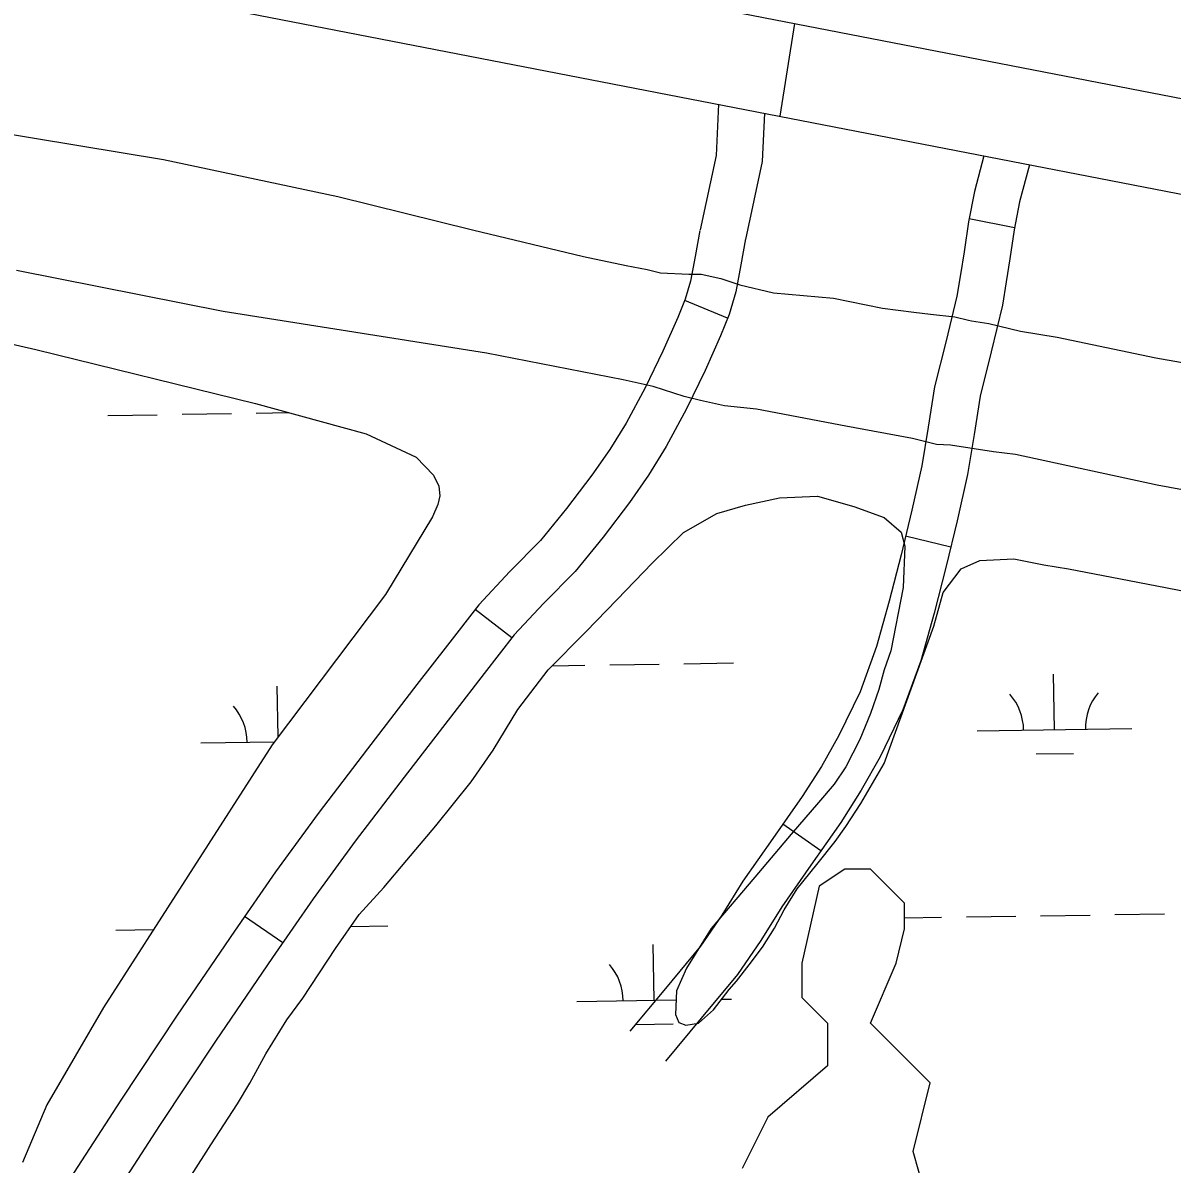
# Model space of a CAD drawing. Extents: x 3823584 to 3861785, y 301729 to 327625.
# Drawn here: x 3850314 to 3851056, y 315464 to 316201 of the extents above; entities that cross this region are included whole.
import ezdxf

# ---------------------------------------------------------------- set-up
doc = ezdxf.new("R2010")
doc.units = 0
for name, color, linetype in [('V-LEVE-TOET', 7, 'Continuous'), ('V-RIVR-EDGE', 7, 'Continuous'), ('V-ROAD-CNTR', 7, 'Continuous'), ('V-WETL-SWMP', 7, 'Continuous')]:
    doc.layers.add(name, color=color, linetype=linetype)

msp = doc.modelspace()

# ---------------------------------------------------------------- linework, layer by layer
at = {"layer": 'V-LEVE-TOET'}
for points in [[(3850293.33, 316131.39), (3850404.23, 316113.04), (3850517.04, 316089.11), (3850604.09, 316067.46), (3850675.72, 316050.36), (3850703.43, 316044.48), (3850716.89, 316041.94), (3850725.6, 316039.86), (3850743.84, 316038.85), (3850751.94, 316038.96), (3850764.61, 316036.04), (3850776.86, 316031.93), (3850798.63, 316026.91), (3850837.48, 316023.29), (3850869.15, 316016.96), (3850889.35, 316014.35), (3850900.05, 316013.03), (3850915.91, 316011.26), (3850924.61, 316009.18), (3850926.66, 316008.84)], [(3851598.15, 315804.48), (3851457.93, 315826.35), (3851367.65, 315843.27), (3851260.33, 315861.98), (3851151.85, 315883.08), (3851046.52, 315902.56), (3850955.08, 315922.27), (3850940.82, 315924.02), (3850912.95, 315928.26), (3850903.97, 315928.82), (3850888.54, 315932.57), (3850845.38, 315940.61), (3850787.57, 315951.6), (3850766.96, 315953.83), (3850751.52, 315957.18), (3850740.97, 315959.74), (3850720.81, 315966.33), (3850701.42, 315970.52), (3850613.13, 315987.82), (3850442.81, 316014.8), (3850309.39, 316041.35)], [(3850926.66, 316008.84), (3850937.68, 316007.04), (3850958.26, 316002.04), (3850982.02, 315998.19), (3851045.75, 315984.75), (3851169.7, 315963.07), (3851250.08, 315948.25), (3851335.58, 315929.4), (3851438.52, 315909.55), (3851520.16, 315900.27), (3851594.24, 315889.49), (3851702.8, 315875.53), (3851818.14, 315863.87), (3851931.98, 315859.37), (3852040.21, 315851.36), (3852168.7, 315843.92), (3852266.64, 315838.02)]]:
    msp.add_lwpolyline(points, dxfattribs=at)
at = {"layer": 'V-RIVR-EDGE'}
msp.add_spline([(3842841.54, 321100.24), (3842868.29, 321083.92), (3842887.69, 321072.7), (3842926.5, 321056.09), (3842950.74, 321041.46), (3842972.07, 321024.42), (3842988.05, 321006.41), (3843009.86, 320988.87), (3843033.13, 320971.33), (3843055.43, 320956.71), (3843078.72, 320946.45), (3843098.13, 320940.09), (3843142.74, 320915.7), (3843156.32, 320906.92), (3843166.98, 320897.67), (3843193.66, 320884.49), (3843216.46, 320873.26), (3843237.3, 320859.62), (3843254.76, 320849.37), (3843280.47, 320837.65), (3843294.05, 320828.88), (3843315.38, 320815.71), (3843374.55, 320782.06), (3843408.02, 320767.41), (3843439.07, 320753.73), (3843485.14, 320729.34), (3843531.71, 320707.37), (3843569.06, 320691.25), (3843614.17, 320670.26), (3843636.48, 320659.03), (3843664.61, 320642.45), (3843700.97, 320618.08), (3843732.49, 320598.58), (3843761.6, 320586.36), (3843794.59, 320574.63), (3843841.18, 320559.46), (3843869.32, 320549.19), (3843896, 320537.47), (3843934.8, 320517.95), (3843983.78, 320488.69), (3844036.64, 320460.88), (3844067.7, 320450.6), (3844099.23, 320437.41), (3844147.26, 320416.41), (3844198.68, 320395.4), (3844231.66, 320378.81), (3844260.77, 320365.62), (3844285.5, 320350.02), (3844318.47, 320330.03), (3844340.78, 320316.86), (3844370.36, 320301.25), (3844413.05, 320281.72), (3844464.95, 320257.79), (3844507.63, 320235.35), (3844559.53, 320209.48), (3844611.93, 320186.53), (3844641.52, 320173.83), (3844659.97, 320172.81), (3844685.7, 320168.38), (3844698.8, 320165.92), (3844709.96, 320162.49), (3844717.73, 320161.01), (3844736.17, 320157.08), (3844761.89, 320148.76), (3844788.58, 320138.5), (3844802.15, 320129.24), (3844822.99, 320110.73), (3844840.44, 320098.06), (3844854.99, 320090.26), (3844877.31, 320083.89), (3844898.18, 320078.01), (3844924.88, 320075.51), (3844948.18, 320067.69), (3844995.24, 320051.06), (3845092.74, 320004.68), (3845127.18, 319991), (3845178.6, 319966.59), (3845233.9, 319942.66), (3845254.29, 319937.27), (3845267.87, 319931.4), (3845279.99, 319924.09), (3845291.12, 319907.55), (3845303.7, 319889.55), (3845313.88, 319880.79), (3845344.43, 319860.31), (3845386.13, 319837.38), (3845433.18, 319812.5), (3845466.17, 319798.82), (3845499.64, 319785.63), (3845540.39, 319768.04), (3845605.4, 319740.69), (3845645.65, 319717.28), (3845675.73, 319707), (3845744.63, 319679.15), (3845798.47, 319656.2), (3845841.17, 319641.04), (3845897.94, 319619.04), (3845920.25, 319608.3), (3845955.66, 319592.19), (3845983.32, 319582.41), (3846002.73, 319576.53), (3846033.78, 319566.74), (3846064.36, 319558.41), (3846131.3, 319529.11), (3846195.83, 319504.18), (3846263.75, 319476.33), (3846288.98, 319466.56), (3846319.07, 319458.23), (3846370.01, 319439.16), (3846428.25, 319422.51), (3846482.1, 319400.03), (3846515.07, 319381.01), (3846564.07, 319360.01), (3846597.56, 319350.21), (3846665.5, 319330.62), (3846718.38, 319312.03), (3846778.55, 319290.52), (3846834.34, 319268.04), (3846872.67, 319254.83), (3846921.21, 319243.06), (3847037.63, 319189.35), (3847098.28, 319169.29), (3847179.32, 319142.38), (3847206.49, 319132.6), (3847242.87, 319117.46), (3847278.29, 319102.8), (3847312.72, 319083.29), (3847329.2, 319070.14), (3847340.84, 319063.79), (3847386.92, 319043.77), (3847433.02, 319027.14), (3847490.78, 319016.8), (3847613.54, 318972.79), (3847679.04, 318948.35), (3847756.19, 318921.93), (3847807.62, 318903.84), (3847852.26, 318889.64), (3847964.37, 318857.31), (3847994.45, 318845.1), (3848035.69, 318830.43), (3848071.11, 318817.71), (3848100.22, 318808.42), (3848132.73, 318796.68), (3848146.3, 318786.45), (3848169.58, 318772.31), (3848183.66, 318769.36), (3848198.22, 318769.32), (3848227.38, 318777.51), (3848252.65, 318783.27), (3848268.19, 318783.23), (3848285.67, 318780.28), (3848300.7, 318773.44), (3848320.58, 318760.76), (3848336.57, 318746.64), (3848351.59, 318729.61), (3848359.33, 318720.85), (3848374.86, 318714.01), (3848388.94, 318713), (3848400.1, 318708.6), (3848422.89, 318694.95), (3848448.13, 318689.55), (3848489.37, 318672.93), (3848523.33, 318658.77), (3848566.5, 318641.66), (3848605.32, 318627.97), (3848647.05, 318615.24), (3848684.42, 318603.49), (3848723.24, 318590.77), (3848769.33, 318574.63), (3848833.37, 318546.79), (3848867.81, 318533.11), (3848904.69, 318518.93), (3848947.38, 318502.31), (3849001.72, 318482.27), (3849103.63, 318452.88), (3849156.53, 318438.18), (3849190.02, 318429.35), (3849235.14, 318411.76), (3849274.43, 318394.67), (3849315.2, 318382.42), (3849365.19, 318370.16), (3849404.02, 318364.24), (3849440.42, 318352.49), (3849487, 318339.26), (3849538.93, 318322.62), (3849582.11, 318306.98), (3849620.93, 318293.77), (3849669.93, 318277.62), (3849700.99, 318268.8), (3849752.44, 318257.99), (3849805.35, 318245.72), (3849854.86, 318234.91), (3849902.42, 318222.17), (3849946.58, 318209.92), (3850026.17, 318188.36), (3850056.74, 318179.05), (3850089.25, 318168.77), (3850137.3, 318155.06), (3850179.52, 318142.33), (3850231.45, 318129.57), (3850317.33, 318099.25), (3850383.82, 318081.12), (3850420.7, 318073.26), (3850467.79, 318064.88), (3850492.56, 318064.82), (3850504.21, 318063.34), (3850532.84, 318055.01), (3850621.66, 318032.94), (3850687.18, 318019.66), (3850711.46, 318016.2), (3850744.95, 318010.78), (3850789.61, 318002.41), (3850833.79, 317995.99), (3850862.43, 317991.55), (3850891.55, 317985.65), (3850937.66, 317972.91), (3850986.17, 317954.33), (3851054.57, 317923.57), (3851080.28, 317912.82), (3851106.97, 317904.5), (3851143.37, 317893.24), (3851177.33, 317879.07), (3851200.63, 317876.1), (3851236.57, 317875.53), (3851266.18, 317872.06), (3851272.5, 317872.53), (3851284.18, 317883.67), (3851289.53, 317886.08), (3851297.79, 317887.52), (3851306.04, 317885.55), (3851313.8, 317881.16), (3851326.39, 317866.56), (3851330.75, 317862.18), (3851336.08, 317859.26), (3851351.62, 317859.7), (3851365.7, 317855.78), (3851396.27, 317846.97), (3851418.11, 317840.11), (3851434.6, 317835.22), (3851457.9, 317830.79), (3851490.91, 317825.85), (3851530.71, 317814.58), (3851551.1, 317810.65), (3851594.78, 317800.83), (3851617.59, 317795.43), (3851653.02, 317786.11), (3851683.59, 317778.27), (3851733.59, 317766.97), (3851760.77, 317761.08), (3851796.67, 317749.34), (3851824.34, 317742.47), (3851840.85, 317741.46), (3851930.16, 317723.27), (3851979.66, 317710.03), (3852014.61, 317701.2), (3852052.94, 317687.03), (3852078.17, 317678.71), (3852111.17, 317670.37), (3852145.63, 317661.06), (3852223.29, 317645.81), (3852251.45, 317642.83), (3852298.54, 317634.46), (3852318.43, 317629.55), (3852350.95, 317622.19), (3852383.47, 317615.31), (3852407.26, 317610.39), (3852442.2, 317600.59), (3852460.64, 317596.18), (3852492.2, 317591.73), (3852557.72, 317577.97), (3852588.79, 317572.06), (3852639.75, 317557.37), (3852677.11, 317546.59), (3852709.15, 317539.23), (3852778.08, 317526.92), (3852828.07, 317515.62), (3852866.41, 317507.27), (3852903.3, 317498.93), (3852971.25, 317485.16), (3853029.5, 317471.42), (3853053.78, 317470.39), (3853067.86, 317472.29), (3853084.86, 317471.77), (3853119.33, 317467.31), (3853178.57, 317463.28), (3853226.64, 317460.73), (3853283.45, 317456.71), (3853309.66, 317454.21), (3853332.96, 317449.79), (3853373.74, 317444.34), (3853420.84, 317440.83), (3853438.81, 317442.72), (3853449.5, 317445.13), (3853457.28, 317446.08), (3853468.93, 317445.56), (3853484.47, 317444.07), (3853505.82, 317439.16), (3853578.12, 317413.24), (3853649.43, 317382.96), (3853665.45, 317380.49), (3853691.67, 317377.51), (3853715.93, 317370.65), (3853745.04, 317356.98), (3853758.63, 317353.55), (3853777.08, 317353.5), (3853792.14, 317354.44), (3853804.76, 317353.92), (3853814.96, 317351.95), (3853825.15, 317349.01), (3853833.87, 317342.19), (3853838.21, 317330.04), (3853842.54, 317313.52), (3853842.52, 317303.32), (3853841.03, 317290.21), (3853837.11, 317275.65), (3853833.19, 317261.09), (3853832.69, 317256.72), (3853833.17, 317253.81), (3853842.87, 317249.9), (3853850.64, 317251.34), (3853861.83, 317258.6), (3853874.48, 317267.79), (3853878.87, 317274.58), (3853885.71, 317293.5), (3853891.57, 317305.14), (3853902.76, 317314.83), (3853910.54, 317318.21), (3853925.6, 317319.63), (3853947.94, 317317.63), (3853964.92, 317312.73), (3853976.07, 317304.93), (3853977.03, 317301.53), (3853977.02, 317295.7), (3853962.85, 317260.77), (3853962.36, 317259.32), (3853973.52, 317254.92), (3853974.49, 317255.89), (3853985.22, 317273.83), (3853996.42, 317286.43), (3854006.15, 317291.26), (3854013.92, 317293.18), (3854024.12, 317293.16), (3854039.17, 317291.18), (3854062.47, 317286.75), (3854090.13, 317278.43), (3854103.23, 317272.57), (3854117.78, 317267.67), (3854137.68, 317261.31), (3854149.32, 317256.91), (3854160.49, 317255.91), (3854172.62, 317252), (3854187.67, 317249.53), (3854208.54, 317244.63), (3854239.6, 317237.75), (3854270.19, 317233.79), (3854295.44, 317235.18), (3854316.8, 317231.25), (3854345.92, 317224.38), (3854376.5, 317215.07), (3854404.64, 317204.32), (3854422.57, 317192.13), (3854456.04, 317175.05), (3854479.32, 317164.31), (3854512.32, 317155), (3854552.61, 317144.22), (3854583.67, 317137.83), (3854607.93, 317128.54), (3854626.37, 317122.18), (3854651.13, 317119.69), (3854669.1, 317119.65), (3854682.2, 317117.68), (3854697.73, 317112.78), (3854731.21, 317101.53), (3854780.71, 317084.41), (3854814.68, 317075.1), (3854853.5, 317062.38), (3854876.8, 317059.4), (3854908.37, 317059.33), (3854930.21, 317053.93), (3854954.47, 317045.13), (3854992.8, 317031.92), (3855018.52, 317025.54), (3855045.21, 317018.19), (3855069.96, 317011.33), (3855098.59, 317003.01), (3855144.68, 316984.93), (3855179.12, 316967.36), (3855201.43, 316955.16), (3855224.73, 316951.22), (3855238.82, 316951.67), (3855266.5, 316951.12), (3855288.82, 316947.17), (3855307.27, 316941.79), (3855334.44, 316933.46), (3855365.98, 316922.22), (3855391.7, 316914.87), (3855424.23, 316910.42), (3855463.07, 316908.86), (3855500.94, 316903.43), (3855550.93, 316890.68), (3855585.38, 316880.88), (3855613.04, 316870.61), (3855645.05, 316855.97), (3855692.11, 316835.94), (3855730.43, 316816.9), (3855763.9, 316802.74), (3855794.47, 316792.46), (3855845.92, 316779.71), (3855892.02, 316765.51), (3855946.35, 316743.04), (3855993.39, 316714.27), (3856071.47, 316670.37), (3856089.42, 316663.04), (3856107.86, 316658.63), (3856121.44, 316650.82), (3856142.29, 316637.17), (3856156.36, 316630.82), (3856184.49, 316616.67), (3856216.02, 316603), (3856256.29, 316587.84), (3856306.76, 316572.18), (3856351.41, 316562.35), (3856435.85, 316539.32), (3856494.09, 316523.15), (3856538.25, 316510.41), (3856585.8, 316493.3), (3856618.31, 316480.11), (3856653.24, 316468.85), (3856673.14, 316464.43), (3856704.21, 316458.04), (3856732.35, 316449.72), (3856785.74, 316434.04), (3856807.58, 316430.1), (3856837.67, 316423.72), (3856870.18, 316410.52), (3856899.78, 316401.22), (3856934.72, 316389.97), (3857040.99, 316356.2), (3857080.28, 316340.07), (3857124.91, 316321.02), (3857148.67, 316305.91), (3857160.29, 316291.8), (3857170.93, 316274.77), (3857176.23, 316255.82), (3857179.07, 316226.68), (3857180.52, 316221.82), (3857182.43, 316211.61), (3857188.74, 316207.71), (3857198.94, 316207.69), (3857203.8, 316211.56), (3857208.66, 316212.03), (3857222.25, 316208.12), (3857260.08, 316189.57), (3857281.9, 316175.92), (3857296.93, 316167.14), (3857323.6, 316151.05), (3857337.2, 316150.04), (3857353.22, 316150), (3857380.44, 316157.22), (3857385.3, 316161.58), (3857386.3, 316171.29), (3857386.82, 316184.4), (3857392.68, 316197.98), (3857402.41, 316203.79), (3857414.55, 316206.67), (3857433.01, 316206.14), (3857452.42, 316199.78), (3857489.3, 316189.49), (3857539.77, 316176.74), (3857578.12, 316169.84), (3857601.42, 316164.44), (3857617.91, 316157.12), (3857635.85, 316144.45), (3857650.85, 316121.58), (3857656.63, 316103.6), (3857659.02, 316087.08)], degree=3, dxfattribs=at)
at = {"layer": 'V-ROAD-CNTR'}
for p, q in [((3850954.41, 316068.8), (3850924.97, 316074.59)), ((3850768.95, 316010.48), (3850741.2, 316021.86)), ((3850913.18, 315862.5), (3850884.02, 315869.56)), ((3850629.42, 315803.77), (3850605.71, 315822.15)), ((3850829.19, 315666.05), (3850804.62, 315683.26)), ((3850481.38, 315606.59), (3850456.7, 315623.65))]:
    msp.add_line(p, q, dxfattribs=at)
for points in [[(3850019.3, 316354.71), (3851321.36, 316102.19)], [(3850007.96, 316295.23), (3851309.79, 316042.57)], [(3850802.81, 316140.97), (3850812.41, 316200.89)], [(3850763.03, 316148.69), (3850761.49, 316115.53), (3850751.14, 316067.56)], [(3850792.79, 316142.91), (3850791.34, 316111.64), (3850780.47, 316061.24)], [(3850934.62, 316115.38), (3850928.46, 316092.35), (3850924.59, 316072.65), (3850921.74, 316053.35), (3850919.4, 316038.79), (3850917.1, 316024.67), (3850910.25, 315995.91), (3850902.7, 315966.03), (3850898.62, 315939.96), (3850894.56, 315915.04), (3850888.09, 315886.37), (3850881.09, 315857.43), (3850873.45, 315827.48), (3850865.21, 315798.16), (3850854.54, 315768.92), (3850840.86, 315740.73), (3850829.56, 315720.68), (3850817.19, 315701.2), (3850798.25, 315674.16), (3850778.86, 315646.53), (3850765.3, 315624.63), (3850751.39, 315604.39), (3850728.75, 315577.19), (3850705.66, 315549.45)], [(3850964.13, 316109.66), (3850957.71, 316085.57), (3850954.16, 316067.56), (3850951.39, 316048.77), (3850949.01, 316033.99), (3850946.54, 316018.78), (3850939.39, 315988.76), (3850932.12, 315960.02), (3850928.24, 315935.23), (3850924.02, 315909.33), (3850917.3, 315879.54), (3850910.2, 315850.2), (3850902.43, 315819.71), (3850893.78, 315788.94), (3850882.19, 315757.2), (3850867.45, 315726.81), (3850855.31, 315705.26), (3850842.15, 315684.54), (3850822.81, 315656.94), (3850803.92, 315630), (3850790.43, 315608.23), (3850775.33, 315586.26), (3850751.8, 315557.99), (3850728.72, 315530.25)], [(3850751.06, 316067.14), (3850747.95, 316050.39), (3850744.98, 316034.4), (3850741.55, 316022.72), (3850736.67, 316010.82), (3850727.16, 315989.08), (3850715.7, 315965.45), (3850703.35, 315942.48), (3850692.78, 315925.55), (3850681.17, 315909.02), (3850664.87, 315887.41), (3850648, 315866.82), (3850628.24, 315846.71), (3850608.06, 315825.18), (3850587.86, 315799.13), (3850568.16, 315773.58), (3850536.2, 315732.07), (3850504.23, 315690.34), (3850476.68, 315652.53), (3850450.14, 315614.15), (3850413.06, 315559.82), (3850376.66, 315504.98), (3850336.32, 315442.52), (3850296.25, 315379.97)], [(3850780.55, 316061.66), (3850777.44, 316044.92), (3850774.2, 316027.42), (3850769.89, 316012.77), (3850764.29, 315999.11), (3850754.41, 315976.52), (3850742.42, 315951.8), (3850729.31, 315927.42), (3850717.8, 315908.98), (3850705.43, 315891.37), (3850688.46, 315868.86), (3850670.35, 315846.76), (3850649.88, 315825.93), (3850630.9, 315805.69), (3850611.59, 315780.78), (3850591.93, 315755.27), (3850559.99, 315713.8), (3850528.26, 315672.38), (3850501.14, 315635.17), (3850474.86, 315597.17), (3850437.95, 315543.07), (3850401.76, 315488.55), (3850361.55, 315426.29)]]:
    msp.add_lwpolyline(points, dxfattribs=at)
at = {"layer": 'V-WETL-SWMP'}
for p, q in [((3850368.3, 315947.56), (3850400.29, 315948.06)), ((3850416.29, 315948.3), (3850448.29, 315948.8)), ((3850464.29, 315949.04), (3850485.44, 315949.37)), ((3850655.52, 315785.79), (3850676.71, 315786.11)), ((3850692.71, 315786.36), (3850724.71, 315786.85)), ((3850740.7, 315787.1), (3850772.7, 315787.59)), ((3850980.24, 315744.36), (3850979.68, 315780.35)), ((3850478.36, 315739.72), (3850477.85, 315772.63)), ((3850930.24, 315743.59), (3851030.23, 315745.13)), ((3850428.41, 315735.86), (3850476.01, 315736.59)), ((3850968.47, 315728.74), (3850992.47, 315729.11)), ((3850883.36, 315622.78), (3850907.25, 315623.15)), ((3850923.25, 315623.39), (3850955.25, 315623.89)), ((3850971.24, 315624.13), (3851003.24, 315624.63)), ((3851019.24, 315624.87), (3851051.23, 315625.37)), ((3850373.43, 315614.93), (3850397.98, 315615.31)), ((3850525.49, 315617.26), (3850549.39, 315617.63)), ((3850721.46, 315569.53), (3850720.91, 315605.53)), ((3850671.47, 315568.76), (3850735.68, 315569.75)), ((3850765.28, 315570.21), (3850771.46, 315570.31)), ((3850709.7, 315553.92), (3850733.7, 315554.29))]:
    msp.add_line(p, q, dxfattribs=at)
for points in [[(3850234.07, 316010.29), (3850321.88, 315990.15), (3850463.72, 315955.33), (3850535.37, 315935.67), (3850567.6, 315920.65), (3850578.93, 315909.05), (3850582.26, 315901.8), (3850582.95, 315895.65), (3850581.59, 315889.97), (3850578.09, 315882.12), (3850547.75, 315831.92), (3850474.59, 315734.7), (3850365.59, 315564.81), (3850328.95, 315501.86), (3850313.26, 315464.62)], [(3850422.34, 315456.48), (3850434.87, 315476.07), (3850452.13, 315502.56), (3850460.17, 315515.93), (3850470.37, 315534.84), (3850484.09, 315556.97), (3850494.47, 315570.77), (3850515.5, 315603.02), (3850530.84, 315624.9), (3850546.83, 315642.35), (3850561.66, 315660.05), (3850580.25, 315682.35), (3850603.1, 315710.63), (3850617.5, 315731.12), (3850633.35, 315757.4), (3850652.92, 315783.17), (3850677.34, 315807.72), (3850697.55, 315828.61), (3850720.1, 315852.02), (3850740.53, 315871.98), (3850762.03, 315884.26), (3850780.43, 315889.62), (3850802.53, 315894.24), (3850827.15, 315895.34), (3850850.51, 315888.8), (3850870.16, 315881.61), (3850881.19, 315872.2), (3850883.41, 315863.12), (3850882.4, 315836.44), (3850874.5, 315795.45), (3850870.18, 315783.2), (3850866.78, 315770.47), (3850861.26, 315754.98), (3850854.33, 315738.12), (3850845.31, 315720.35), (3850837.75, 315709.3), (3850827.63, 315697.35), (3850809.98, 315676.89), (3850786.45, 315649.08), (3850758.21, 315615.98), (3850742.36, 315590.17), (3850735.92, 315575.62), (3850735.28, 315560.31), (3850737.31, 315555.18), (3850741.93, 315553.5), (3850750.07, 315554.8), (3850759.92, 315563.28), (3850770.05, 315576.39), (3850774.76, 315581.9), (3850782.77, 315592.49), (3850791.49, 315603.76), (3850799.3, 315616.2), (3850805.47, 315627.97), (3850813.98, 315641.57), (3850826.7, 315657.2), (3850838.48, 315672.15), (3850845.32, 315681.82), (3850855.01, 315696.79), (3850870.17, 315722.61), (3850902.3, 315811.37), (3850908.36, 315833.12), (3850919.91, 315848.31), (3850932.04, 315853.73)], [(3850932.04, 315853.73), (3850953.87, 315854.87), (3850973.33, 315850.93), (3850989.31, 315848.43), (3851017.33, 315842.99), (3851052.07, 315836.32), (3851089.36, 315828.93), (3851112.05, 315824.02), (3851138.45, 315819.3), (3851199.87, 315810.93), (3851256.83, 315799.59), (3851323.07, 315786.98), (3851353.19, 315781.99), (3851384.93, 315777.21), (3851420.83, 315770.76), (3851451.42, 315765.99), (3851495.68, 315759.67), (3851574.69, 315747.85)], [(3850899.94, 315433.05), (3850888.89, 315471.78), (3850899.94, 315516.04), (3850861.24, 315554.78), (3850877.83, 315593.51), (3850883.36, 315615.64), (3850883.36, 315632.24), (3850861.24, 315654.37), (3850844.65, 315654.37), (3850828.07, 315643.3), (3850817.01, 315593.51), (3850817.01, 315571.38), (3850833.6, 315554.78), (3850833.6, 315527.11), (3850794.89, 315493.91), (3850778.3, 315460.72)]]:
    msp.add_lwpolyline(points, dxfattribs=at)
for centre, start, end in [((3851035.46, 315745.68), 140.11153, 181.65519), ((3850924.99, 315743.98), 0.11154, 41.6552), ((3850423.16, 315736.25), 0.11154, 41.6552), ((3850666.22, 315569.16), 0.11154, 41.6552)]:
    msp.add_arc(centre, 35.25, start, end, dxfattribs=at)

doc.saveas('drawing.dxf')
